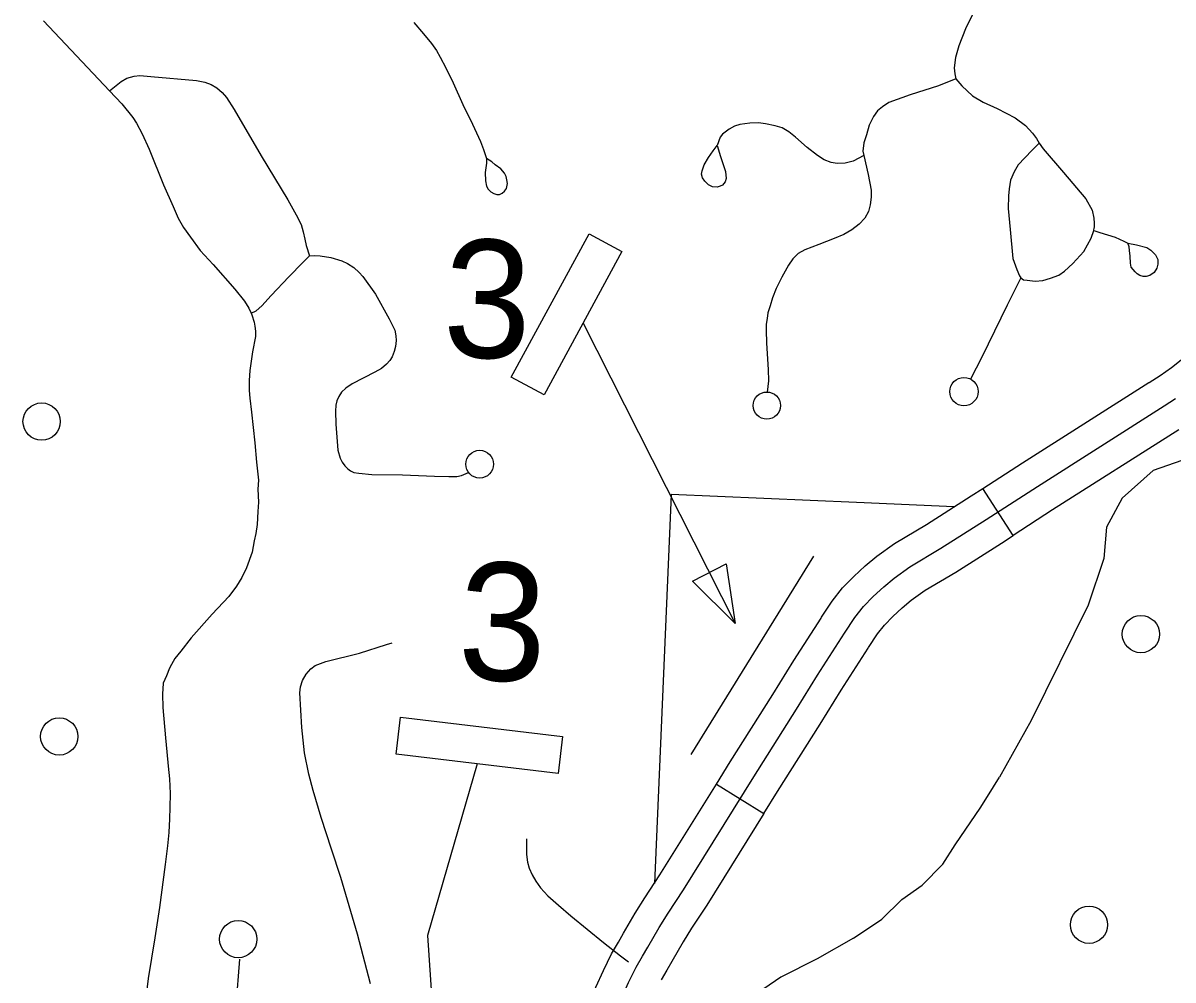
# Model space of a CAD drawing. Extents: x 653372 to 905732, y 627442 to 787275.
# Drawn here: x 662270 to 665356, y 771438 to 774006 of the extents above; entities that cross this region are included whole.
import ezdxf

# ---------------------------------------------------------------- set-up
doc = ezdxf.new("R2010")
doc.units = 0
for name, color, linetype in [('31', 7, 'Continuous'), ('33', 7, 'Continuous'), ('34', 7, 'Continuous'), ('35', 7, 'Continuous'), ('56', 7, 'Continuous'), ('6', 7, 'Continuous')]:
    doc.layers.add(name, color=color, linetype=linetype)

msp = doc.modelspace()

# ---------------------------------------------------------------- linework, layer by layer
at = {"layer": '31'}
for p, q in [((664927, 772630.6), (664845.8, 772756.7)), ((664845.8, 772756.7), (664845.8, 772756.7)), ((664131, 771963.4), (664258.3, 771884.1))]:
    msp.add_line(p, q, dxfattribs=at)
for points in [[(665291.3, 773040.9), (665291.8, 773041.1), (665321.1, 773059.9), (665351.6, 773081.4), (665386.6, 773108.5), (665456.2, 773171.2), (665555.7, 773254.2), (665643.7, 773332.1), (665687.8, 773370.8)], [(664845.8, 772756.7), (664952.1, 772825.2), (665291.3, 773040.9)], [(664042.2, 771679.1), (664231.4, 771982.8), (664345.4, 772164), (664401.8, 772255.2), (664474.7, 772368.3), (664501.8, 772410.3), (664525.5, 772439.9), (664551.5, 772466.4), (664579.6, 772492.2), (664607.6, 772515.7), (664649.9, 772546.2), (664733.3, 772596.2), (664854.9, 772673.4), (664992.5, 772762), (665332.1, 772977.9), (665363, 772997.7)], [(665371.8, 772914.3), (665032.9, 772698.9), (664927, 772630.6)], [(664413.1, 772411.1), (664440.9, 772454.3), (664469.4, 772489.7), (664499.2, 772520.3), (664530.1, 772548.6), (664561.5, 772574.9), (664608.6, 772608.9), (664694, 772660), (664814.5, 772736.6), (664845.8, 772756.7)], [(664539.1, 772329.8), (664562.7, 772366.4), (664581.7, 772390.1), (664603.7, 772412.6), (664629, 772435.8), (664653.7, 772456.5), (664691.1, 772483.5), (664772.7, 772532.3), (664895.3, 772610.2), (664927, 772630.6)], [(664131, 771963.4), (664167.8, 772022.6), (664281.8, 772203.7), (664338.4, 772295.3), (664411.6, 772408.9), (664413, 772411.1)], [(664258.3, 771884.1), (664295, 771943), (664409, 772124.3), (664465.3, 772215.2), (664537.7, 772327.7), (664539.1, 772329.9)], [(663851.9, 771512), (663867.5, 771539.3), (663881.6, 771563.1), (663912.6, 771617.3), (663938.2, 771657.7), (663979.1, 771719.6), (664131, 771963.4)], [(664258.3, 771884.1), (664105.3, 771638.6), (664064.2, 771576.3), (664041.1, 771539.9), (664011.2, 771487.6), (663997.2, 771463.9), (663982.2, 771437.6)], [(663856.9, 771321.5), (663864.5, 771350.2), (663877.6, 771392), (663895.2, 771431.1), (663915.7, 771472.4), (663932.3, 771501.6), (663946.4, 771525.4), (663976.9, 771578.6), (664001.2, 771617), (664042.2, 771679.1)], [(663757.5, 770962.6), (663758.7, 770994.5), (663763.8, 771148.8), (663768.9, 771230.7), (663771.7, 771266.9), (663777.9, 771304.6), (663783.5, 771337.4), (663792.4, 771370.9), (663807.3, 771418.7), (663827.4, 771463.2), (663849.5, 771507.7), (663851.9, 771512)]]:
    msp.add_lwpolyline(points, dxfattribs=at)
at = {"layer": '33'}
for points in [[(664818.4, 774030.6), (664799.4, 773989.9), (664781.3, 773944.5), (664772.5, 773913.4), (664768.6, 773885.3), (664770.4, 773869.1), (664773.4, 773855.9)], [(662324.9, 774011.8), (662502, 773823.6), (662535, 773788.6), (662564.8, 773752.2), (662574.6, 773736.4), (662589.7, 773708.2), (662608.6, 773666.9), (662647.4, 773571.5), (662672.8, 773512.9), (662686.3, 773482.1), (662700.4, 773457), (662719.2, 773430.6), (662745.4, 773394.8), (662780.4, 773357.2), (662838.1, 773291.1), (662864.4, 773259.4), (662875.7, 773240), (662882, 773226.9), (662884.2, 773222.5), (662890.6, 773203), (662892.3, 773192.1), (662893.4, 773178.2), (662893.5, 773164.6), (662886.1, 773123.1), (662878.9, 773073.3), (662877.1, 773046.6), (662876.8, 773019.3), (662878.8, 772998.6), (662882.8, 772961.4), (662892.2, 772879.1), (662896.8, 772826.9), (662901.5, 772778.9), (662899.8, 772754.7), (662901.8, 772719.6), (662900.5, 772694.4), (662898.4, 772659.5), (662894.6, 772635.4), (662890.4, 772615.9), (662884.9, 772585.2), (662869.7, 772543.8), (662857.6, 772517.9), (662843, 772494.1), (662822.1, 772466.4), (662777.9, 772419.3), (662720.9, 772355.6), (662693.6, 772319.9), (662677.6, 772300.3), (662668.3, 772284.1), (662663.4, 772274.4), (662655.1, 772254.1)], [(663318.9, 774006.5), (663344.7, 773976.8), (663366.4, 773950.4), (663379.7, 773932.1), (663389.7, 773914.3), (663405, 773885.7), (663424, 773844.7), (663449.9, 773787.3), (663475.9, 773733.9), (663497.9, 773687.7), (663506, 773666.3)], [(662502, 773823.6), (662533.7, 773848.4), (662548.7, 773857.3), (662568.4, 773863.2), (662583.6, 773864.4), (662613.3, 773862.3), (662735.6, 773851.7), (662757.5, 773846.5), (662774.9, 773840.3), (662789.7, 773831.3), (662804, 773819), (662815.9, 773806), (662836.2, 773773.9), (662909.1, 773648.9), (662980.7, 773531.1), (663003, 773491.1), (663016.1, 773464.9), (663022.1, 773445.5), (663026.4, 773425.8), (663030, 773408.9), (663038.5, 773380.5)], [(664773.4, 773855.9), (664726.9, 773836.8), (664650.5, 773812.4), (664593.5, 773791.8), (664576.8, 773780.9), (664563.1, 773770), (664552.3, 773754.9), (664540.7, 773731.5), (664533.5, 773705.5), (664525.9, 773684), (664523.3, 773661.3), (664526, 773650), (664538.2, 773599), (664545.9, 773557.3), (664545.8, 773538), (664543.7, 773517.7), (664539.2, 773500.1), (664529.3, 773482), (664513.4, 773465.7), (664493.7, 773451), (664472.5, 773437.7), (664446.5, 773427.1), (664405.5, 773411.5), (664367.9, 773396.8), (664349.8, 773387), (664335.5, 773372.6), (664324.2, 773356.1), (664306, 773323.2), (664290.7, 773293.5), (664281, 773268.1), (664275, 773246.5), (664268.9, 773227.4), (664266.5, 773212.6), (664264.6, 773197.3), (664264.6, 773181.3), (664265.5, 773146.6), (664269.8, 773076.2), (664270.4, 773045.5), (664266.8, 773015.3)], [(664773.4, 773855.9), (664788.9, 773837), (664817.5, 773810.2), (664846.1, 773793.1), (664884.3, 773776), (664932, 773751.4), (664960, 773730.4), (664978.7, 773710.1), (664989.4, 773695.7), (664996.9, 773683.2), (665007.3, 773667.7), (665061.7, 773604), (665122.4, 773533.6), (665138.9, 773502.9), (665143.7, 773481.8), (665144, 773468.2), (665144.1, 773456.4)], [(664526, 773650), (664497.7, 773634.6), (664476, 773629.5), (664454.5, 773629), (664438.2, 773631.1), (664420.1, 773638.5), (664401.5, 773650.1), (664373.8, 773671.4), (664343.1, 773699.1), (664324.6, 773713.4), (664307, 773723.9), (664288.3, 773729.2), (664262.2, 773735.2), (664243.3, 773737.3), (664220.2, 773736.5), (664193.8, 773733.6), (664179, 773728.8), (664164.5, 773720.3), (664147.4, 773707.6), (664140.3, 773698.9), (664132.8, 773677.1)], [(664996.9, 773683.2), (664977.1, 773663.1), (664940.7, 773624.7), (664929.3, 773606), (664920.1, 773583.4), (664916, 773560.7), (664914.6, 773541.4), (664914, 773508.1), (664918.5, 773451.6), (664926.2, 773373.9), (664936.6, 773344.2), (664943.8, 773327.3), (664947.3, 773322), (664954.5, 773316.7), (664964.8, 773315.4), (664986.4, 773313.2), (665007, 773314.5), (665027.3, 773320.5), (665049.6, 773329.1), (665064.3, 773339.6), (665087.3, 773360.2), (665116.6, 773392.2), (665136.6, 773428.4), (665143.8, 773448.8), (665144.1, 773456.2)], [(664132.8, 773677.1), (664141.9, 773647.4), (664155.4, 773607), (664156.6, 773588.1), (664154, 773579.2), (664147.4, 773570.5), (664140.5, 773567.5), (664133.1, 773565.1), (664120.5, 773566), (664109.6, 773571.6), (664099.4, 773581.4), (664093.4, 773590), (664090.5, 773600), (664092.4, 773608.6), (664098.1, 773625), (664109.2, 773644.9), (664121.8, 773662.9), (664132.8, 773677.1)], [(665143.8, 773448.8), (665159.6, 773443.4), (665200.6, 773430.5), (665224.3, 773420.5), (665234.6, 773415.1)], [(665234.6, 773415.1), (665258.1, 773410.6), (665285.4, 773402.8), (665296.4, 773395.9), (665309.2, 773383.9), (665315.4, 773371.3), (665315, 773358.5), (665312.8, 773347.3), (665305.1, 773335.9), (665294, 773328.1), (665283.8, 773325.3), (665276.1, 773325.6), (665267.2, 773327.8), (665260, 773332.6), (665254.4, 773337.5), (665248.8, 773344.2), (665243.9, 773350.6), (665242.3, 773361.4), (665240.9, 773380.1), (665239.4, 773394.9), (665238.2, 773405), (665234.6, 773415.1)], [(662882, 773226.9), (662895.6, 773233.6), (662911.1, 773246.6), (662936.1, 773274.4), (662983.3, 773324.5), (663020.8, 773362.6), (663038.5, 773380.5), (663051.6, 773382.1), (663067.1, 773381.2), (663095.6, 773375.9), (663125.5, 773367.2), (663140.4, 773359.8), (663158.1, 773349.5), (663172.4, 773336.4), (663182.3, 773325.5), (663215.6, 773278.3), (663252.6, 773212), (663268.1, 773181.3), (663270.5, 773166.5), (663271.7, 773153.8), (663269.6, 773137.6), (663265.9, 773123.8), (663260.2, 773110), (663254.5, 773099.5), (663245.6, 773089.9), (663231.8, 773078.9), (663213.9, 773068.4), (663153.4, 773037.2), (663135.9, 773025.9), (663124.2, 773014.8), (663117.7, 773003.6), (663112, 772991.9), (663109.3, 772980.5), (663108.4, 772964.1), (663109.8, 772929.3), (663115, 772859.3), (663121.3, 772837.5), (663126.3, 772827.5), (663133.4, 772817.5), (663141.3, 772809.1), (663148.5, 772803.5), (663158.1, 772799.2), (663171.2, 772797.5), (663206.2, 772794.4), (663287.9, 772793.2), (663374.3, 772789.4), (663412.6, 772788.3), (663433.8, 772788.4), (663446.2, 772791.7), (663465.3, 772799.7)], [(664947.3, 773322), (664910.5, 773248.5), (664842.7, 773108.7), (664812.6, 773050.1)], [(663202.6, 771427.5), (663167.5, 771561), (663122.8, 771712.7), (663097.5, 771788.8), (663070.3, 771873.3), (663048.3, 771946.2), (663036.9, 771990.3), (663025, 772046.8), (663018.2, 772115.4), (663012.9, 772208.1), (663014.7, 772224.6), (663020.3, 772241.5), (663029.7, 772258.2), (663042.4, 772272.2), (663054.2, 772281.2), (663068.3, 772286.7), (663082.5, 772292.2), (663172.7, 772314.8), (663245.5, 772337.6), (663260.4, 772342.1)], [(662655.1, 772254.1), (662646.5, 772234.3), (662644.6, 772204.6), (662645.5, 772168.9), (662652, 772087.3), (662656.1, 772050), (662659.7, 772011.6), (662662.7, 771977.1), (662664.7, 771938), (662663.6, 771900.5), (662663.5, 771870.1), (662661.6, 771833.5), (662657.3, 771797.7), (662651.8, 771747.5), (662636.4, 771632.1), (662623.6, 771550.3), (662605.9, 771441.4), (662597.3, 771368.2)], [(663620.7, 771816.3), (663620.7, 771807.1), (663621, 771774), (663623.3, 771753.6), (663628.4, 771737.3), (663635.9, 771719.6), (663646.4, 771703.2), (663658.2, 771685), (663678.4, 771663.6), (663706.9, 771638.5), (663739.8, 771610.2), (663827.7, 771538.3), (663873.7, 771502.6), (663895.1, 771485.9)]]:
    msp.add_lwpolyline(points, dxfattribs=at)
for centre, radius in [((664795, 773016.4), 38), ((664265.9, 772978.9), 36.5), ((663495.3, 772821.7), 37.2)]:
    msp.add_circle(centre, radius, dxfattribs=at)
at = {"layer": '34'}
for points in [[(663506, 773666.3), (663514.1, 773642.1)], [(663514.1, 773642.1), (663513.7, 773629.7), (663510.2, 773604.5), (663510.9, 773582.3), (663514.1, 773568), (663518.5, 773559.6), (663525.2, 773552.5), (663533.3, 773548.1), (663541.1, 773545.5), (663548.9, 773545.3), (663555.9, 773548.8), (663562, 773554.6), (663567.8, 773561.8), (663570.5, 773574.6), (663568, 773584.8), (663566.9, 773593.6), (663561.6, 773602.5), (663551.9, 773614.3), (663537, 773625.3), (663528, 773632.9), (663514.1, 773642.1)]]:
    msp.add_lwpolyline(points, dxfattribs=at)
at = {"layer": '35'}
for points in [[(665379.3, 772831.6), (665302.5, 772804.5), (665219.3, 772730.9), (665177.7, 772652.7), (665170, 772568.6), (665128.7, 772443.1), (664975.7, 772133.7), (664890.1, 771982)], [(664498.6, 771549.6), (664574.9, 771600.4), (664628, 771653.5), (664682.7, 771691.8), (664738, 771748), (664771.1, 771800.6), (664840.4, 771901.5), (664874.6, 771956.2), (664890.1, 771982)], [(664498.6, 771549.6), (664401.4, 771494.7), (664303.2, 771445.1), (664258.1, 771413.9), (664219.5, 771388.7), (664156.3, 771312.8), (664123.8, 771245.5), (664102.1, 771188.3), (664058.8, 771109.7), (664002.8, 771029.5), (663965, 770962.6), (663949.3, 770909.7), (663932.7, 770864.6), (663915.6, 770649.7)]]:
    msp.add_lwpolyline(points, dxfattribs=at)
at = {"layer": '56'}
for p, q in [((664066.2, 772507.8), (664157.2, 772553.9)), ((664157.2, 772553.9), (664180.8, 772394.4)), ((664180.8, 772394.4), (664066.2, 772507.8))]:
    msp.add_line(p, q, dxfattribs=at)
for points in [[(663789.4, 773439.9), (663877.2, 773392.1), (663668.1, 773007.8), (663580.3, 773055.6)], [(663271.4, 772043.3), (663283.2, 772142.6), (663717.7, 772091), (663705.9, 771991.7)]]:
    msp.add_lwpolyline(points, close=True, dxfattribs=at)
for points in [[(663772.7, 773199.9), (664180.8, 772394.4)], [(664391.1, 772575), (664061.8, 772042.3)], [(663488.7, 772017.5), (663355.5, 771556.6), (663416.2, 770658.3)], [(662851, 771493.7), (662821.6, 771118)]]:
    msp.add_lwpolyline(points, dxfattribs=at)
for centre in [(662319.9, 772936.1), (665269.8, 772365.7), (662367.2, 772091.1), (665130.5, 771585.8), (662847.4, 771547.2)]:
    msp.add_circle(centre, 50, dxfattribs=at)
at = {"layer": '6'}
msp.add_lwpolyline([(664768.3, 772707.2), (664506.9, 772719), (664009.7, 772740), (663964.8, 771696.8)], dxfattribs=at)

# ---------------------------------------------------------------- texts
at = {"layer": '56'}
for p in [(663394.2, 773110.6), (663434.5, 772244.4)]:
    msp.add_text('3', height=316.8, rotation=358.28, dxfattribs=at).set_placement(p)

doc.saveas('drawing.dxf')
